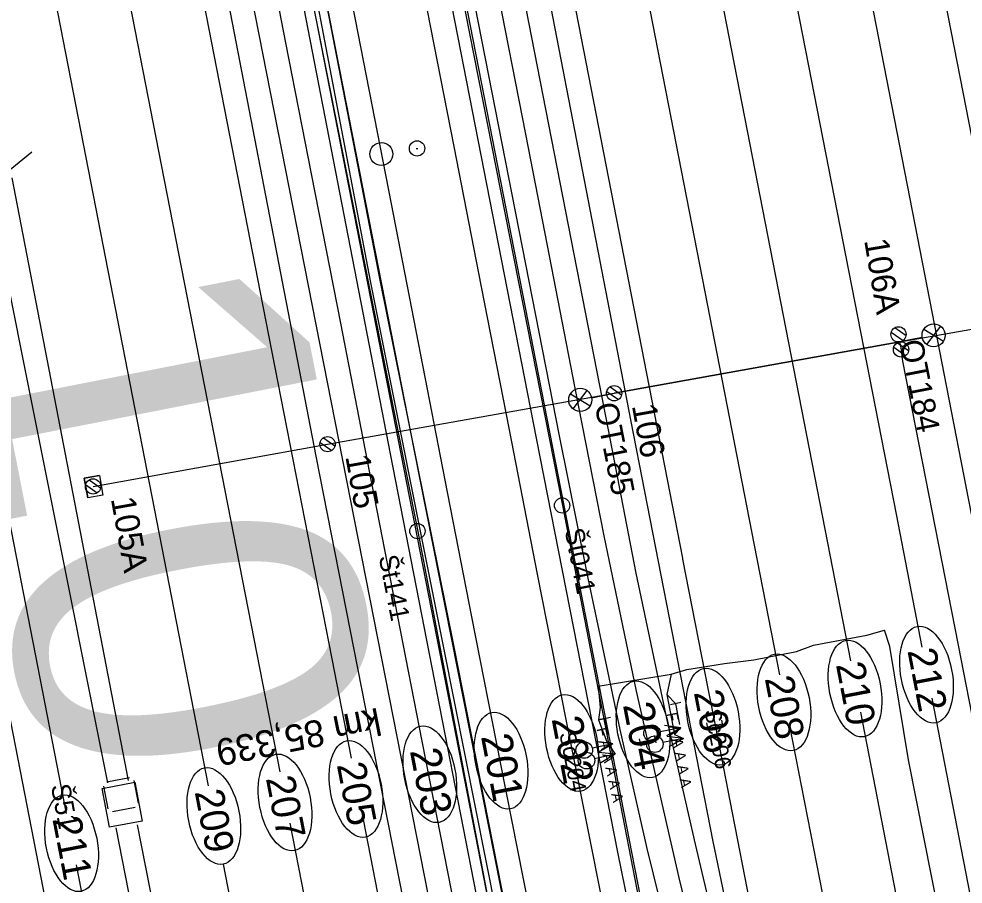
# Model space of a CAD drawing. Extents: x -545846 to -545044, y -1122650 to -1119108.
# Drawn here: x -545534.5 to -545472.7, y -1120309.2 to -1120252.6 of the extents above; entities that cross this region are included whole.
import ezdxf

# ---------------------------------------------------------------- set-up
doc = ezdxf.new("R2010")
doc.units = 0
for name, color, linetype in [('osvětlené plochy-hodnota-obrys', 7, 'Continuous'), ('Vrstva 1', 7, 'Continuous'), ('Vrstva 1 - Koleje', 7, 'Continuous'), ('Vrstva 11 - Trakce', 7, 'Continuous'), ('Vrstva 12 - Trakce zaklady', 7, 'Continuous'), ('Vrstva 19 - Staniceni', 7, 'Continuous'), ('Vrstva 2', 7, 'Continuous'), ('Vrstva 25', 7, 'Continuous'), ('Vrstva 26', 7, 'Continuous'), ('Vrstva 28 - zabzar', 7, 'Continuous'), ('Vrstva 3 - Lisy - Pocitaci body', 7, 'Continuous'), ('Vrstva 34', 7, 'Continuous'), ('Vrstva 35', 7, 'Continuous'), ('Vrstva 36', 7, 'Continuous'), ('Vrstva 4 - Teren - stezky - prechody - plochy', 7, 'Continuous'), ('Vrstva 43', 7, 'Continuous'), ('Vrstva 44', 7, 'Continuous'), ('Vrstva 49', 7, 'Continuous'), ('Vrstva 6 - Navesti', 7, 'Continuous'), ('Vrstva 63', 7, 'Continuous'), ('Vrstva 7 - Namezniky-vystroj', 7, 'Continuous')]:
    doc.layers.add(name, color=color, linetype=linetype)

msp = doc.modelspace()

# ---------------------------------------------------------------- linework, layer by layer
at = {"layer": 'osvětlené plochy-hodnota-obrys'}
for points in [[(-545607.519, -1119727.517), (-545482.536, -1120367.871), (-545465.73, -1120446.743)], [(-545611.105, -1119760.367), (-545492.389, -1120368.615), (-545475.582, -1120447.487)], [(-545605.8, -1119934.355), (-545489.142, -1120534.587)]]:
    msp.add_lwpolyline(points, dxfattribs=at)
at = {"layer": 'Vrstva 1'}
for points in [[(-545507.977, -1120176.235), (-545500.915, -1120212.422), (-545495.609, -1120239.646), (-545489.778, -1120269.536), (-545486.368, -1120287.017), (-545484.718, -1120295.486)], [(-545485.879, -1120189.859), (-545482.083, -1120209.385), (-545476.776, -1120236.6), (-545471.193, -1120265.289), (-545467.691, -1120283.289), (-545466.026, -1120291.846)], [(-545490.537, -1120190.87), (-545486.781, -1120210.131), (-545481.46, -1120237.368), (-545475.878, -1120266.029), (-545472.361, -1120284.062), (-545470.669, -1120292.75)], [(-545495.289, -1120191.685), (-545491.522, -1120210.979), (-545486.218, -1120238.205), (-545480.578, -1120267.13), (-545477.102, -1120284.987), (-545475.412, -1120293.674)], [(-545509.639, -1120192.576), (-545505.499, -1120213.77), (-545500.333, -1120240.255), (-545494.42, -1120270.619), (-545491.066, -1120287.851), (-545491.058, -1120287.923)], [(-545499.955, -1120192.584), (-545496.181, -1120211.923), (-545490.89, -1120239.065), (-545485.148, -1120268.521), (-545481.755, -1120285.965), (-545480.08, -1120294.583)], [(-545532.964, -1120197.345), (-545528.179, -1120221.867), (-545523.402, -1120246.285), (-545518.506, -1120271.362), (-545514.001, -1120294.441), (-545512.733, -1120300.941)], [(-545537.673, -1120197.983), (-545533.608, -1120218.853), (-545528.09, -1120247.111), (-545525.155, -1120262.117), (-545517.404, -1120301.85)], [(-545542.287, -1120199.17), (-545538.308, -1120219.565), (-545532.725, -1120248.077), (-545529.604, -1120264.112), (-545524.809, -1120288.763), (-545522.091, -1120302.763)], [(-545551.543, -1120201.059), (-545547.626, -1120221.176), (-545542.157, -1120249.313), (-545538.35, -1120268.814), (-545535.75, -1120282.134), (-545531.378, -1120304.571)], [(-545474.761, -1120297.023), (-545472.421, -1120309.053), (-545468.418, -1120329.586), (-545465.176, -1120346.189), (-545461.046, -1120367.441), (-545459.79, -1120373.88)], [(-545479.428, -1120297.932), (-545477.11, -1120309.858), (-545472.957, -1120331.165), (-545469.82, -1120347.196), (-545465.692, -1120368.38), (-545464.44, -1120374.79)], [(-545484.065, -1120298.835), (-545481.72, -1120310.868), (-545477.659, -1120331.714), (-545474.512, -1120347.852), (-545470.27, -1120369.601), (-545469.079, -1120375.698)], [(-545512.079, -1120304.29), (-545509.652, -1120316.729), (-545504.92, -1120341.014), (-545501.351, -1120359.337), (-545498.197, -1120375.55), (-545497.107, -1120381.183)], [(-545516.751, -1120305.199), (-545515.098, -1120313.673), (-545510.162, -1120338.881), (-545507.312, -1120353.561), (-545502.757, -1120376.885), (-545501.739, -1120382.09)], [(-545530.725, -1120307.92), (-545525.484, -1120334.817), (-545521.174, -1120356.99), (-545516.72, -1120379.861), (-545515.757, -1120384.834)], [(-545521.096, -1120307.884), (-545519.375, -1120316.749), (-545514.88, -1120339.783), (-545511.839, -1120355.373), (-545507.449, -1120377.832), (-545506.438, -1120383.01)]]:
    msp.add_lwpolyline(points, dxfattribs=at)
for centre in [(-545475.105, -1120295.477), (-545479.78, -1120296.391), (-545484.433, -1120297.294), (-545489.07, -1120298.226), (-545512.419, -1120302.959), (-545517.058, -1120303.845), (-545521.714, -1120304.733), (-545531.017, -1120306.509)]:
    msp.add_ellipse(centre, major_axis=(0.614, -3.151), ratio=0.521067, dxfattribs=at)
at = {"layer": 'Vrstva 1 - Koleje'}
for points in [[(-545518.735, -1120170.873), (-545517.092, -1120179.279), (-545515.239, -1120188.8), (-545513.529, -1120197.566), (-545510.734, -1120211.886), (-545508.807, -1120221.766), (-545506.999, -1120231.05), (-545505.057, -1120241.005), (-545503.311, -1120249.961), (-545501.333, -1120260.123), (-545500.069, -1120266.614), (-545498.099, -1120276.734), (-545496.21, -1120286.398), (-545494.099, -1120296.551), (-545493.353, -1120299.814), (-545491.303, -1120308.782), (-545489.949, -1120314.331), (-545487.646, -1120323.268), (-545485.059, -1120332.675), (-545482.488, -1120341.567), (-545476.909, -1120360.737), (-545474.458, -1120373.309), (-545474.305, -1120374.094)], [(-545532.743, -1120173.486), (-545531.198, -1120181.414), (-545529.444, -1120190.408), (-545527.614, -1120199.79), (-545525.849, -1120208.859), (-545524.083, -1120217.878), (-545522.353, -1120226.804), (-545520.544, -1120236.067), (-545518.751, -1120245.244), (-545517.019, -1120254.134), (-545515.322, -1120262.818), (-545513.441, -1120272.491), (-545511.549, -1120282.172), (-545509.7, -1120291.668), (-545508.107, -1120299.843), (-545506.179, -1120309.724), (-545504.441, -1120318.636), (-545502.519, -1120328.489), (-545500.578, -1120338.445), (-545498.519, -1120349.006), (-545496.544, -1120359.143), (-545494.419, -1120370.064), (-545492.599, -1120379.398), (-545492.429, -1120380.268)], [(-545527.503, -1120175.582), (-545525.637, -1120185.143), (-545523.723, -1120194.953), (-545521.869, -1120204.454), (-545519.868, -1120214.706), (-545518.049, -1120224.023), (-545516.204, -1120233.485), (-545514.302, -1120243.235), (-545512.475, -1120252.605), (-545510.119, -1120264.679), (-545508.199, -1120274.552), (-545506.603, -1120282.757), (-545504.862, -1120291.702), (-545502.966, -1120301.337), (-545501.126, -1120310.611), (-545498.972, -1120321.418), (-545497.182, -1120330.346), (-545495.087, -1120340.689), (-545493.131, -1120350.244), (-545491.235, -1120359.489), (-545489.284, -1120368.922), (-545487.138, -1120379.232)], [(-545522.376, -1120177.035), (-545520.607, -1120186.115), (-545518.736, -1120195.699), (-545516.972, -1120204.753), (-545515.112, -1120214.314), (-545513.215, -1120224.036), (-545511.543, -1120232.598), (-545509.745, -1120241.825), (-545507.98, -1120250.879), (-545506.022, -1120260.921), (-545504.236, -1120270.098), (-545502.408, -1120279.461), (-545500.568, -1120288.895), (-545498.693, -1120298.415), (-545497.048, -1120306.715), (-545495.06, -1120316.74), (-545493.074, -1120326.625), (-545491.128, -1120336.251), (-545489.136, -1120346.042), (-545486.961, -1120356.657), (-545485.254, -1120364.907), (-545483.638, -1120372.702), (-545482.464, -1120378.318)], [(-545491.058, -1120287.923), (-545489.405, -1120296.386), (-545488.935, -1120298.789), (-545487.964, -1120303.745), (-545486.509, -1120311.24), (-545484.296, -1120322.688), (-545482.535, -1120331.849), (-545480.73, -1120341.135), (-545476.909, -1120360.737), (-545474.458, -1120373.309), (-545474.305, -1120374.094)]]:
    msp.add_lwpolyline(points, dxfattribs=at)
for centre in [(-545493.641, -1120299.057), (-545498.311, -1120299.948), (-545502.927, -1120301.107), (-545507.588, -1120301.997)]:
    msp.add_ellipse(centre, major_axis=(0.614, -3.151), ratio=0.521067, dxfattribs=at)
at = {"layer": 'Vrstva 11 - Trakce'}
for p, q in [((-545477.413, -1120273.063), (-545476.64, -1120273.613)), ((-545477.174, -1120272.773), (-545476.446, -1120273.29)), ((-545477.01, -1120273.761), (-545476.281, -1120274.28)), ((-545477.248, -1120274.053), (-545476.477, -1120274.6)), ((-545495.802, -1120276.648), (-545495.052, -1120277.169)), ((-545496.021, -1120276.951), (-545495.261, -1120277.48)), ((-545514.76, -1120280.28), (-545514, -1120280.809)), ((-545514.541, -1120279.977), (-545513.791, -1120280.498)), ((-545529.878, -1120282.742), (-545529.128, -1120283.263)), ((-545530.097, -1120283.045), (-545529.337, -1120283.574))]:
    msp.add_line(p, q, dxfattribs=at)
msp.add_lwpolyline([(-545529.615, -1120283.163), (-545514.278, -1120280.398), (-545495.539, -1120277.069), (-545476.856, -1120273.706), (-545452.218, -1120269.354)], dxfattribs=at)
for centre in [(-545476.939, -1120273.213), (-545476.773, -1120274.199), (-545495.539, -1120277.069), (-545514.278, -1120280.398), (-545529.615, -1120283.163)]:
    msp.add_circle(centre, 0.5, dxfattribs=at)
at = {"layer": 'Vrstva 12 - Trakce zaklady'}
for p, q in [((-545529.201, -1120282.441), (-545530.185, -1120282.618)), ((-545530.185, -1120282.618), (-545529.201, -1120282.441)), ((-545529.954, -1120283.905), (-545530.185, -1120282.618)), ((-545529.201, -1120282.441), (-545528.97, -1120283.728)), ((-545528.97, -1120283.728), (-545529.954, -1120283.905)), ((-545528.97, -1120283.728), (-545529.954, -1120283.905))]:
    msp.add_line(p, q, dxfattribs=at)
for points in [[(-545530.185, -1120282.618), (-545530.185, -1120282.618), (-545529.954, -1120283.905), (-545529.954, -1120283.905)], [(-545529.201, -1120282.441), (-545529.201, -1120282.441), (-545528.97, -1120283.728), (-545528.97, -1120283.728)]]:
    msp.add_lwpolyline(points, dxfattribs=at)
at = {"layer": 'Vrstva 19 - Staniceni'}
msp.add_circle((-545510.756, -1120261.413), 0.75, dxfattribs=at)
at = {"layer": 'Vrstva 25'}
for p, q in [((-545474.005, -1120273.678), (-545475.289, -1120272.886)), ((-545474.184, -1120272.679), (-545475.097, -1120273.878)), ((-545475.384, -1120273.418), (-545476.856, -1120273.706)), ((-545498.39, -1120277.097), (-545497.106, -1120277.889)), ((-545498.21, -1120278.097), (-545497.298, -1120276.897)), ((-545497.011, -1120277.357), (-545495.539, -1120277.069))]:
    msp.add_line(p, q, dxfattribs=at)
msp.add_lwpolyline([(-545476.856, -1120273.706), (-545495.539, -1120277.069)], dxfattribs=at)
for centre in [(-545474.643, -1120273.276), (-545497.752, -1120277.499)]:
    msp.add_circle(centre, 0.754, dxfattribs=at)
at = {"layer": 'Vrstva 26'}
msp.add_lwpolyline([(-545457.634, -1120373.458), (-545457.64, -1120373.3), (-545460.78, -1120357.25), (-545461.72, -1120355.19), (-545461.53, -1120353.16), (-545465.05, -1120334.52), (-545468.49, -1120316.87), (-545469.02, -1120316.2), (-545469.39, -1120314.66), (-545469.11, -1120313.56), (-545473.02, -1120293.55), (-545476.65, -1120274.97), (-545476.77, -1120274.1), (-545476.856, -1120273.706)], dxfattribs=at)
at = {"layer": 'Vrstva 28 - zabzar'}
for p, q in [((-545491.51, -1120297.38), (-545492.09, -1120296.78)), ((-545496.12, -1120298.36), (-545496.55, -1120298.43))]:
    msp.add_line(p, q, dxfattribs=at)
for points in [[(-545496.57, -1120296.24), (-545491.8, -1120295.45), (-545490.79, -1120295.15), (-545488.31, -1120294.76), (-545486.4, -1120294.51), (-545483.62, -1120293.97), (-545482.5, -1120293.55), (-545479.01, -1120292.89), (-545477.85, -1120292.58)], [(-545462.079, -1120374.328), (-545462.26, -1120373.53), (-545462.48, -1120372.51), (-545464.57, -1120361.29), (-545466.59, -1120351.17), (-545466.74, -1120350.25), (-545466.9, -1120349.27), (-545470.43, -1120330.98), (-545473.23, -1120316.45), (-545476.28, -1120301.06), (-545477.51, -1120293.63), (-545477.85, -1120292.58)], [(-545491.8, -1120295.45), (-545492.09, -1120296.78), (-545491.58, -1120299.4)], [(-545496.57, -1120296.24), (-545496.44, -1120297.63), (-545496.55, -1120298.43), (-545496.01, -1120299.88)], [(-545491.17, -1120298.95), (-545491.58, -1120299.4), (-545490.99, -1120299.66)], [(-545495.61, -1120300), (-545496.01, -1120299.88), (-545495.47, -1120300.68)]]:
    msp.add_lwpolyline(points, dxfattribs=at)
at = {"layer": 'Vrstva 3 - Lisy - Pocitaci body'}
for p, q in [((-545488.396, -1120298.938), (-545488.492, -1120298.448)), ((-545491.17, -1120298.95), (-545492.525, -1120299.213)), ((-545491.17, -1120298.95), (-545492.252, -1120298.809)), ((-545491.17, -1120298.95), (-545492.12, -1120299.486)), ((-545489.378, -1120299.13), (-545489.474, -1120298.64)), ((-545489.426, -1120298.885), (-545488.444, -1120298.693)), ((-545493.896, -1120299.682), (-545493.785, -1120300.169)), ((-545492.866, -1120299.703), (-545493.84, -1120299.925)), ((-545492.921, -1120299.459), (-545492.81, -1120299.946)), ((-545490.99, -1120299.66), (-545492.344, -1120299.925)), ((-545490.99, -1120299.66), (-545492.072, -1120299.52)), ((-545490.99, -1120299.66), (-545491.939, -1120300.197)), ((-545495.61, -1120300), (-545496.957, -1120300.298)), ((-545495.61, -1120300), (-545496.695, -1120299.887)), ((-545495.61, -1120300), (-545496.546, -1120300.56)), ((-545495.47, -1120300.68), (-545496.816, -1120300.985)), ((-545495.47, -1120300.68), (-545496.556, -1120300.572)), ((-545495.47, -1120300.68), (-545496.403, -1120301.245))]:
    msp.add_line(p, q, dxfattribs=at)
for centre in [(-545493.057, -1120299.315), (-545492.877, -1120300.027), (-545497.488, -1120300.413), (-545497.345, -1120301.103)]:
    msp.add_circle(centre, 0.542, dxfattribs=at)
at = {"layer": 'Vrstva 34'}
for p, q in [((-545528.624, -1120304.252), (-545528.901, -1120302.777)), ((-545528.702, -1120302.486), (-545527.227, -1120302.209)), ((-545526.936, -1120302.408), (-545526.659, -1120303.883)), ((-545526.858, -1120304.174), (-545528.333, -1120304.451))]:
    msp.add_line(p, q, dxfattribs=at)
at = {"layer": 'Vrstva 35'}
for points in [[(-545528.643, -1120302.566), (-545536.507, -1120263.251)], [(-545527.298, -1120302.396), (-545534.907, -1120262.976)], [(-545496.57, -1120296.24), (-545491.8, -1120295.45), (-545490.79, -1120295.15), (-545488.31, -1120294.76), (-545486.4, -1120294.51), (-545483.62, -1120293.97), (-545482.5, -1120293.55), (-545479.01, -1120292.89), (-545477.85, -1120292.58)], [(-545520.396, -1120344.82), (-545528.092, -1120305.503)], [(-545518.988, -1120344.527), (-545526.713, -1120305.301)]]:
    msp.add_lwpolyline(points, dxfattribs=at)
at = {"layer": 'Vrstva 36'}
msp.add_line((-545528.546, -1120305.466), (-545528.546, -1120305.466), dxfattribs=at)
for points in [[(-545529.021, -1120302.919), (-545526.872, -1120302.518), (-545526.405, -1120305.067), (-545528.546, -1120305.466), (-545529.021, -1120302.919)], [(-545529.021, -1120302.919), (-545526.872, -1120302.518), (-545526.405, -1120305.067), (-545528.546, -1120305.466), (-545529.021, -1120302.919)], [(-545526.872, -1120302.518), (-545526.872, -1120302.518)], [(-545529.021, -1120302.919), (-545529.021, -1120302.919)], [(-545526.405, -1120305.067), (-545526.405, -1120305.067)]]:
    msp.add_lwpolyline(points, dxfattribs=at)
at = {"layer": 'Vrstva 4 - Teren - stezky - prechody - plochy'}
for points in [[(-545624.215, -1119622.224), (-545623.342, -1119622.007), (-545620.608, -1119632.171), (-545618.464, -1119642.593), (-545609.99, -1119685.9), (-545599.422, -1119740.168), (-545590.883, -1119784.038), (-545582.301, -1119828.162), (-545571.506, -1119883.387), (-545561.049, -1119937.185), (-545548.968, -1119999.368), (-545536.73, -1120062.107), (-545526.255, -1120115.744), (-545515.983, -1120168.544), (-545503.995, -1120229.495), (-545494.446, -1120278.921), (-545489.088, -1120306.388), (-545486.967, -1120316.535), (-545487.846, -1120316.754)], [(-545624.215, -1119622.224), (-545621.684, -1119634.807), (-545620.048, -1119643.216), (-545611.648, -1119686.181), (-545601.152, -1119739.942), (-545592.571, -1119783.992), (-545583.867, -1119828.341), (-545573.059, -1119883.823), (-545562.652, -1119937.218), (-545550.46, -1119999.458), (-545538.284, -1120062.171), (-545527.796, -1120116.054), (-545517.608, -1120168.62), (-545505.551, -1120230.109), (-545495.948, -1120279.349), (-545494.121, -1120288.848), (-545492.075, -1120298.544), (-545490.237, -1120306.578), (-545487.846, -1120316.754)], [(-545628.853, -1119622.763), (-545624.686, -1119644.063), (-545616.354, -1119686.873), (-545605.869, -1119740.58), (-545597.619, -1119782.547), (-545588.666, -1119828.365), (-545577.778, -1119884.555), (-545567.555, -1119936.921), (-545555.278, -1120000.024), (-545543.118, -1120062.357), (-545532.633, -1120116.151), (-545522.436, -1120168.075), (-545510.345, -1120230.332), (-545500.633, -1120280.001), (-545495.304, -1120307.199), (-545490.342, -1120331.504), (-545485.9, -1120353.688), (-545480.839, -1120378)], [(-545627.289, -1119622.488), (-545623.041, -1119643.798), (-545614.848, -1119686.378), (-545604.257, -1119740.381), (-545596.077, -1119782.585), (-545587.168, -1119828.353), (-545576.202, -1119884.317), (-545565.971, -1119936.976), (-545553.74, -1119999.834), (-545541.535, -1120062.236), (-545531.079, -1120116.013), (-545520.819, -1120168.515), (-545508.831, -1120230.344), (-545499.12, -1120279.845), (-545497.248, -1120289.164), (-545495.162, -1120299.078), (-545493.408, -1120306.853), (-545489.261, -1120323.659), (-545486.768, -1120332.638), (-545482.019, -1120349.033), (-545479.258, -1120359.037), (-545477.044, -1120368.814), (-545475.362, -1120376.928)], [(-545488.754, -1120379.549), (-545491.925, -1120363.788), (-545496.278, -1120342.782), (-545500.506, -1120321.731), (-545508.599, -1120280.828), (-545518.82, -1120228.621), (-545531.029, -1120165.923), (-545540.626, -1120116.248), (-545552.245, -1120057.042), (-545557.488, -1120030.03), (-545563.439, -1119999.512), (-545572.128, -1119954.79), (-545581.61, -1119906.246), (-545591.458, -1119855.639), (-545600.962, -1119806.943), (-545610.434, -1119758.233), (-545616.648, -1119726.461), (-545621.696, -1119701.088), (-545622.533, -1119696.196), (-545623.462, -1119696.331)], [(-545490.916, -1120379.972), (-545493.99, -1120364.147), (-545502.163, -1120322.09), (-545510.164, -1120281.035), (-545520.235, -1120229.023), (-545532.517, -1120166.017), (-545542.296, -1120116.028), (-545553.809, -1120057.082), (-545558.932, -1120030.597), (-545564.969, -1119999.794), (-545573.753, -1119955.036), (-545583.127, -1119906.578), (-545593.017, -1119855.856), (-545602.553, -1119806.891), (-545612.123, -1119758.671), (-545618.333, -1119726.047), (-545620.676, -1119713.873), (-545622.612, -1119701.558), (-545623.462, -1119696.331)], [(-545495.535, -1120380.876), (-545498.596, -1120365.093), (-545507.092, -1120321.572), (-545515.017, -1120281.173), (-545524.994, -1120229.535), (-545536.771, -1120169.47), (-545546.676, -1120118.787), (-545557.312, -1120064.079), (-545563.312, -1120033.308), (-545569.884, -1119999.645), (-545578.452, -1119955.82), (-545587.921, -1119907.338), (-545597.812, -1119856.591), (-545607.33, -1119807.681), (-545610.119, -1119793.19), (-545611.535, -1119784.447), (-545612.6, -1119777.287), (-545613.018, -1119774.47), (-545612.047, -1119774.376)], [(-545493.924, -1120380.561), (-545496.951, -1120365.161), (-545505.376, -1120321.611), (-545513.278, -1120281.443), (-545523.478, -1120229.493), (-545535.102, -1120169.56), (-545545.054, -1120118.579), (-545554.55, -1120069.937), (-545561.701, -1120033.181), (-545568.213, -1119999.317), (-545576.806, -1119955.508), (-545586.262, -1119907.136), (-545605.677, -1119807.326), (-545612.047, -1119774.376)]]:
    msp.add_lwpolyline(points, dxfattribs=at)
at = {"layer": 'Vrstva 43'}
for centre in [(-545498.937, -1120284.406), (-545508.4, -1120286.085)]:
    msp.add_circle(centre, 0.5, dxfattribs=at)
at = {"layer": 'Vrstva 44'}
for points in [[(-545508.45, -1120235.904), (-545498.915, -1120284.406), (-545490.386, -1120328.463), (-545490.4, -1120328.688)], [(-545518.036, -1120237.5), (-545508.365, -1120286.112), (-545499.871, -1120330.664), (-545499.82, -1120330.883)]]:
    msp.add_lwpolyline(points, dxfattribs=at)
at = {"layer": 'Vrstva 49'}
for points in [[(-545521.468, -1120219.739), (-545516.167, -1120245.05), (-545511.487, -1120269.708), (-545506.698, -1120293.734), (-545502.546, -1120314.587), (-545497.953, -1120339.881), (-545494.957, -1120353.535)], [(-545521.468, -1120219.739), (-545515.677, -1120244.752), (-545510.858, -1120269.666), (-545506.045, -1120293.556), (-545502.041, -1120313.823), (-545497.445, -1120337.782), (-545494.957, -1120353.535)]]:
    msp.add_lwpolyline(points, dxfattribs=at)
at = {"layer": 'Vrstva 6 - Navesti'}
for p, q in [((-545491.167, -1120297.313), (-545491.853, -1120297.447)), ((-545491.244, -1120298.74), (-545491.51, -1120297.38)), ((-545495.779, -1120298.283), (-545496.461, -1120298.437)), ((-545495.816, -1120299.712), (-545496.12, -1120298.36))]:
    msp.add_line(p, q, dxfattribs=at)
at = {"layer": 'Vrstva 63'}
msp.add_line((-545533.623, -1120261.285), (-545583.218, -1120301.653), dxfattribs=at)
at = {"layer": 'Vrstva 7 - Namezniky-vystroj'}
msp.add_line((-545508.476, -1120261.048), (-545508.376, -1120261.048), dxfattribs=at)
msp.add_circle((-545508.426, -1120261.048), 0.5, dxfattribs=at)

# ---------------------------------------------------------------- texts
at = {"layer": 'osvětlené plochy-hodnota-obrys'}
msp.add_text('10', height=22.7812, rotation=281.09556, dxfattribs=at).set_placement((-545539.326, -1120270.386))
at = {"layer": 'Vrstva 1 - Koleje'}
for s, rotation, p in [('204', 280.90983, (-545494.968, -1120297.454)), ('202', 280.90983, (-545499.634, -1120298.369)), ('201', 280.9093, (-545504.252, -1120299.518)), ('203', 280.9093, (-545508.903, -1120300.457))]:
    msp.add_text(s, height=2, rotation=rotation, dxfattribs=at).set_placement(p)
at = {"layer": 'Vrstva 11 - Trakce'}
for s, rotation, p in [('106A', 279.56794, (-545479.19, -1120267.06)), ('106', 280.17551, (-545494.378, -1120277.877)), ('105', 280.17551, (-545513.117, -1120281.206)), ('105A', 280.17551, (-545528.454, -1120283.971))]:
    msp.add_text(s, height=1.6, rotation=rotation, dxfattribs=at).set_placement(p)
at = {"layer": 'Vrstva 2'}
for s, p in [('212', (-545476.362, -1120293.909)), ('210', (-545481.038, -1120294.818)), ('208', (-545485.691, -1120295.724)), ('206', (-545490.33, -1120296.641)), ('205', (-545513.679, -1120301.374)), ('207', (-545518.318, -1120302.26)), ('209', (-545522.974, -1120303.148)), ('211', (-545532.277, -1120304.924))]:
    msp.add_text(s, height=1.875, rotation=280.91172, dxfattribs=at).set_placement(p)
at = {"layer": 'Vrstva 25'}
for s, rotation, p in [('OT184', 281.05471, (-545476.856, -1120273.706)), ('OT185', 281.06002, (-545496.816, -1120277.822))]:
    msp.add_text(s, height=1.5, rotation=rotation, dxfattribs=at).set_placement(p)
at = {"layer": 'Vrstva 34'}
msp.add_text('Š51', height=1.25, rotation=280.63042, dxfattribs=at).set_placement((-545532.377, -1120302.745))
at = {"layer": 'Vrstva 43'}
for s, p in [('Št041', (-545498.778, -1120286.006)), ('Št141', (-545510.938, -1120287.76))]:
    msp.add_text(s, height=1.25, rotation=280.99979, dxfattribs=at).set_placement(p)
at = {"layer": 'Vrstva 6 - Navesti'}
for s, height, rotation, p in [('km 85,339', 1.75, 191.28554, (-545510.98, -1120297.63)), ('Sc206', 1.05, 281.00666, (-545489.632, -1120297.827)), ('  F A A A A A ', 0.7, 281.06287, (-545492.197, -1120297.514)), ('  F A A A A A ', 0.7, 282.65941, (-545496.803, -1120298.513)), ('Sc204', 1.05, 281.07387, (-545499.12, -1120299.331))]:
    msp.add_text(s, height=height, rotation=rotation, dxfattribs=at).set_placement(p)

doc.saveas('drawing.dxf')
